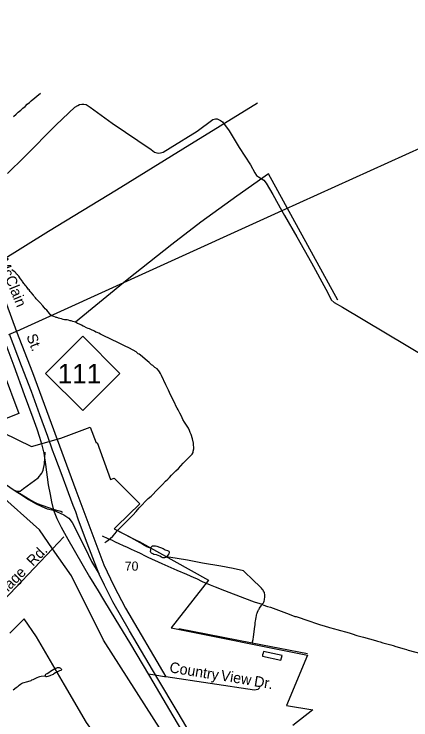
# Model space of a CAD drawing. Extents: x 2260773 to 2342389, y 552869 to 618546.
# Drawn here: x 2319547 to 2323106, y 585022 to 591346 of the extents above; entities that cross this region are included whole.
import ezdxf

# ---------------------------------------------------------------- set-up
doc = ezdxf.new("R2010")
doc.units = 0
for name, color, linetype in [('Exist Boundary Political City Limit New', 7, 'Continuous'), ('Exist Boundary Political Urban Extension UEB', 7, 'Continuous'), ('Exist Hydrographic Misc Water Feature', 7, 'Continuous'), ('Exist Road Non-System Type 51', 7, 'Continuous'), ('Exist Road Non-System Type 51 Label', 7, 'Continuous'), ('Exist Road Primary NC Shield CELL', 7, 'Continuous'), ('Exist Road Primary NC Shield Number Label', 7, 'Continuous'), ('Exist Road Primary US Attributed', 7, 'Continuous'), ('Exist Road Primary US Divided Attributed', 7, 'Continuous'), ('Exist Road Primary US Label', 7, 'Continuous'), ('Exist Road Primary US Service Attributed', 7, 'Continuous'), ('Exist Utilities Electrical Transmission Line', 7, 'Continuous'), ('Map Preparation Boundary City Limit Buffer Line', 7, 'Continuous')]:
    doc.layers.add(name, color=color, linetype=linetype)

msp = doc.modelspace()

# ---------------------------------------------------------------- linework, layer by layer
at = {"layer": 'Exist Boundary Political City Limit New'}
for points in [[(2319448, 588142), (2319591, 587765.9), (2319314.2, 587660.8), (2319704, 587470.7), (2319966.8, 587545.6), (2320229.8, 587643.9), (2320282, 587504.8), (2320292.5, 587508.7), (2320412.5, 587175.7), (2320445.8, 587187.9), (2320673.8, 586956.9), (2320470, 586759.1), (2320444.2, 586733.9), (2320530.2, 586690.3), (2320648, 586630.5), (2320668.5, 586620.1), (2321291.5, 586272.8), (2320957.2, 585848.2), (2322179, 585601.2), (2321990.5, 585150.4), (2322227, 585112.8), (2322047.8, 584972.3)], [(2320227, 584955.4), (2320197, 585000), (2320000, 585335.8), (2319747.2, 585767.2), (2319637.2, 585927.8), (2319606.2, 585896.3), (2319587.5, 585877.4), (2319572.8, 585862.6), (2319509, 585798.1)]]:
    msp.add_lwpolyline(points, dxfattribs=at)
at = {"layer": 'Exist Boundary Political Urban Extension UEB'}
for points in [[(2319892.5, 586555.7), (2319774.2, 586724.7), (2319403.7, 587054), (2319053.7, 587280.4), (2318952.2, 587339.9)], [(2321167.9, 584455.3), (2320350.6, 585736.8), (2320062.4, 586313.1), (2319892.5, 586555.7)]]:
    msp.add_lwpolyline(points, dxfattribs=at)
at = {"layer": 'Exist Hydrographic Misc Water Feature'}
for p, q in [((2321681.3, 585709), (2321026, 585837.6)), ((2322180, 585612.5), (2321681.3, 585709))]:
    msp.add_line(p, q, dxfattribs=at)
for points in [[(2319543.2, 590429.6), (2319566.8, 590449.5), (2319584.8, 590465.9), (2319606.6, 590484.1), (2319626.1, 590504.3), (2319646.4, 590518.3), (2319665.8, 590538.8), (2319685.5, 590552.9), (2319701.5, 590569.2), (2319782.7, 590638)], [(2321731.1, 590546.8), (2321059.6, 590136.1), (2320465.7, 589769.6), (2319856.3, 589397.4), (2319417.3, 589124.8)], [(2322449.6, 588783.7), (2321829.3, 589914.3), (2321545.6, 589713.3), (2321222.8, 589482.1), (2320960.7, 589281.4), (2320560.5, 588963.4), (2320097.1, 588584.4)], [(2320097.1, 588584.4), (2320084.6, 588588.5), (2320072.9, 588591.9), (2320058.7, 588598.1), (2320050.5, 588597.7), (2320034.5, 588603.7), (2320024.7, 588605.6), (2320000.7, 588607.2), (2319986.5, 588609.3), (2319972.6, 588615.1), (2319958.9, 588618.8), (2319944.5, 588622.6), (2319938.6, 588624.7), (2319930.4, 588626.7), (2319924.2, 588628.4), (2319918.3, 588630.6), (2319904.3, 588636.3), (2319886.1, 588641.9), (2319874.2, 588651.8), (2319866.2, 588661.9), (2319853.9, 588677.6), (2319841.8, 588691.6), (2319827.4, 588705.5), (2319817.4, 588717.1), (2319805.3, 588731.1), (2319777.2, 588760.9), (2319764.7, 588772.9), (2319746.6, 588794.7), (2319738.4, 588804.4), (2319728.6, 588816), (2319720.4, 588828.2), (2319700.1, 588852), (2319691.9, 588861.7), (2319682, 588873.8), (2319674, 588881.4), (2319663.6, 588895.6), (2319655.8, 588907.3), (2319649.4, 588915.5), (2319641.2, 588925.3), (2319635.3, 588933.1), (2319623.2, 588949.1), (2319619.1, 588955), (2319604.9, 588974.9), (2319598.6, 588982.8), (2319588.5, 588996.5), (2319578.7, 589008.5), (2319570.1, 589016.3), (2319562.5, 589026.4), (2319556.3, 589032.2), (2319548.1, 589040.3), (2319526.2, 589055.7)], [(2320474.6, 586717.5), (2320545.7, 586790.3), (2320579.6, 586822.5), (2320611.1, 586856.7), (2320642.9, 586889.3), (2320670.4, 586921.2), (2320749.7, 587004.2), (2320775.6, 587026.6), (2320836.5, 587089.2), (2320858.4, 587111.5), (2320877.9, 587131.7), (2320903.9, 587159.8), (2320925.7, 587178), (2320941.1, 587194.3), (2320958.9, 587214.4), (2320996.8, 587252.9), (2321020.6, 587273.2), (2321063.9, 587321.5), (2321123.4, 587382.3), (2321131.3, 587392), (2321137.1, 587396.4), (2321143.2, 587402.4), (2321153.1, 587418.3), (2321154.3, 587428.3), (2321158.4, 587450.4), (2321160.3, 587466.3), (2321156, 587484.4), (2321156, 587502.3), (2321147.5, 587540.4), (2321134.8, 587580), (2321126.8, 587597.9), (2321120.9, 587613.8), (2321110.6, 587636), (2321092.4, 587663.5), (2321075.8, 587689.5), (2321061.4, 587713.2), (2321047.3, 587742.8), (2321035, 587769), (2321018.8, 587798.7), (2321008.7, 587814.8), (2320998.3, 587836.6), (2320988.2, 587860.4), (2320976.1, 587882.1), (2320941.3, 587953.9), (2320930.8, 587975.7), (2320908, 588025.3), (2320869.5, 588107), (2320863.3, 588118.9), (2320859, 588126.8), (2320852.9, 588140.7), (2320846.9, 588148.5), (2320830.9, 588166.7), (2320810.6, 588178.3), (2320790.8, 588195.9), (2320780.5, 588203.9), (2320770.9, 588211.9), (2320758.4, 588223.5), (2320740.1, 588239.6), (2320679.6, 588288.9), (2320669.6, 588298.5), (2320661.4, 588302.6), (2320651.7, 588310.5), (2320641.1, 588318.6), (2320582.8, 588351.7), (2320539, 588373.3), (2320518.9, 588383.2), (2320460.8, 588412.2), (2320440.3, 588422.2), (2320322, 588476.9), (2320305.8, 588486.7), (2320293.5, 588492.6), (2320279.8, 588496.3), (2320267.9, 588504.1), (2320235.3, 588520), (2320223.4, 588525.8), (2320211.3, 588529.7), (2320197.3, 588535.4), (2320177, 588545.4), (2320167, 588549.3), (2320151.2, 588559), (2320145, 588562.8), (2320135, 588566.7), (2320124.5, 588570.7), (2320117, 588572.7), (2320106.9, 588578.6), (2320097.1, 588584.4)], [(2320403.6, 586640.6), (2320407.5, 586646.9), (2320433.4, 586669), (2320453.2, 586691.1), (2320470.9, 586715.6), (2320474.6, 586717.5)], [(2320474.6, 586717.5), (2320595.3, 586656.7), (2320701.6, 586597.8), (2320738.1, 586576.4), (2320750.2, 586570.6), (2320776.6, 586560.9)], [(2320337.4, 586670), (2320387.6, 586646.6), (2320403.6, 586640.6)], [(2320359.7, 586610.3), (2320379.8, 586622.7), (2320403.6, 586640.6)], [(2320403.6, 586640.6), (2320421.7, 586635), (2320454.1, 586617.2), (2320486.3, 586603.4), (2320525.8, 586584), (2320562.3, 586568.5), (2320596.4, 586550.7), (2320650.3, 586527.2), (2320673.1, 586517.7), (2320729.2, 586490.2), (2320747.1, 586480.6), (2320871.5, 586423.8), (2321006.5, 586363.3), (2321092.6, 586326.4), (2321160.7, 586297.1), (2321182.8, 586287.3), (2321235.3, 586262), (2321305.6, 586232.7), (2321351.6, 586213.3), (2321434.4, 586182.1), (2321614.9, 586112), (2321701.2, 586079.1), (2321773.4, 586057.7)], [(2320776.6, 586560.9), (2320777.8, 586570.9), (2320782.3, 586574.7), (2320790.1, 586580.8), (2320798.1, 586582.8), (2320816.2, 586581.3), (2320828.3, 586577.5), (2320884.3, 586556.1), (2320902.1, 586546.1), (2320924.5, 586540.3), (2320930.2, 586536.6), (2320936.3, 586532.4), (2320938.6, 586528.4), (2320938.6, 586520.3), (2320934.9, 586510.4), (2320924.9, 586498.5), (2320915.2, 586484.1)], [(2320915.2, 586484.1), (2320911.1, 586478.2), (2320903.1, 586476.2), (2320895.1, 586474.1), (2320881.2, 586473.8), (2320868.9, 586479.7), (2320854.9, 586487.5), (2320824.6, 586499.4), (2320800.8, 586504.9), (2320790.8, 586510.9), (2320780.9, 586514.9), (2320772.3, 586522.6), (2320770.7, 586530.6), (2320772.3, 586544.6), (2320776.6, 586560.9)], [(2321773.4, 586057.7), (2321783.4, 586070), (2321786.9, 586078), (2321790.8, 586085.9), (2321792.6, 586097.8), (2321796.5, 586128.1), (2321796.3, 586139.8), (2321792.2, 586163.9), (2321785.7, 586175.9), (2321782, 586183.8), (2321775.6, 586191.6), (2321765.8, 586203.6), (2321745.3, 586223.4), (2321697.1, 586268.7), (2321606, 586357.8), (2321511.7, 586378.9), (2321401.8, 586399.5), (2321237.4, 586425.9), (2321103.3, 586452.1), (2321011.2, 586469.3), (2320915.2, 586484.1)], [(2321681.3, 585709), (2321690.3, 585740.9), (2321694.4, 585765.1), (2321707.5, 585859.2), (2321709, 585873.2), (2321711, 585891.1), (2321712.9, 585909.1), (2321714.9, 585921.3), (2321718.4, 585943.1), (2321720.7, 585953.3), (2321722.3, 585961.1), (2321724.2, 585971.4), (2321726.4, 585977.2), (2321729.7, 585987.2), (2321735.8, 586001.3), (2321739.9, 586007.6), (2321745.5, 586013.6), (2321749.4, 586021.6), (2321763.3, 586043.8), (2321767.6, 586051.7), (2321773.4, 586057.7)], [(2321773.4, 586057.7), (2321779.1, 586054), (2321819.3, 586038.2), (2321847.4, 586030.8), (2321989.9, 585978.1), (2322015.9, 585968.5), (2322066.4, 585949.1), (2322077.9, 585947), (2322190.4, 585908.5), (2322261, 585885), (2322278.8, 585879.5), (2322296.9, 585873.5), (2322329.3, 585863.7), (2322375, 585850.4), (2322421.1, 585839), (2322441.4, 585833.1), (2322553.6, 585802.4), (2322579.6, 585792.8), (2322622.1, 585779.2), (2322644, 585773.4), (2322679.9, 585761.9), (2322788.2, 585733.1), (2322808.1, 585727.2), (2322830, 585721.5), (2322854.2, 585713.8), (2322878.4, 585707.7), (2322926.2, 585694.4), (2322946.5, 585688.5), (2322970.7, 585680.8), (2323046.7, 585657.6), (2323066.6, 585651.8), (2323083, 585648.1), (2323195.4, 585615.4)], [(2321952.2, 585600.1), (2321785.7, 585634.1), (2321781.6, 585620.1), (2321775.8, 585606), (2321776.2, 585592.1), (2321940.5, 585556.1), (2321952.2, 585600.1)], [(2319829.1, 585415.2), (2319827.2, 585419.1), (2319833, 585431.2), (2319845.1, 585437.1), (2319858.6, 585447.6), (2319872.7, 585457.7), (2319904.1, 585476), (2319912.5, 585480.1), (2319922.6, 585484.2), (2319930.4, 585488.3), (2319936.3, 585490.3), (2319944.3, 585492.3), (2319950.2, 585492.2), (2319962.6, 585486.8), (2319968.3, 585478.5), (2319972.4, 585474.7), (2319968.7, 585464.8), (2319954.8, 585460.4), (2319942.7, 585454.5), (2319930.6, 585448.2), (2319918.9, 585442.2), (2319904.7, 585433.8), (2319896.9, 585429.7), (2319889.1, 585426), (2319874.8, 585419.6), (2319867, 585415.5), (2319859, 585413.5), (2319851, 585411.5), (2319837.1, 585407.1), (2319830.9, 585409.2), (2319829.1, 585415.2)], [(2319540.3, 585292.4), (2319566.2, 585312.4), (2319582.4, 585324.6), (2319593.9, 585332.6), (2319604.1, 585340.8), (2319614.2, 585347), (2319625.7, 585352.9), (2319638, 585357.2), (2319659.7, 585363.2), (2319669.9, 585365.4), (2319679.6, 585367.5), (2319691.7, 585371.8), (2319699.7, 585375.9), (2319707.5, 585379.9), (2319717.5, 585384.1), (2319729.2, 585390.1), (2319737.6, 585394.1), (2319755, 585402.4), (2319769.2, 585408.4), (2319779, 585410.6), (2319791.1, 585412.8), (2319829.1, 585415.2)]]:
    msp.add_lwpolyline(points, dxfattribs=at)
at = {"layer": 'Exist Road Non-System Type 51'}
for p, q in [((2319892.5, 586555.7), (2319992.4, 586660.8)), ((2319276.8, 585907.8), (2319892.5, 586555.7)), ((2320809, 585421.8), (2320751.7, 585430.3)), ((2320895.3, 585408.9), (2320809, 585421.8)), ((2320907.2, 585407.2), (2320895.3, 585408.9))]:
    msp.add_line(p, q, dxfattribs=at)
for points in [[(2319486.7, 589916.4), (2319641.8, 590067.3), (2319924.1, 590352.7), (2320091.2, 590511), (2320117.8, 590527.2), (2320134, 590534.6), (2320154.7, 590539.1), (2320173.9, 590539.1), (2320194.6, 590534.6), (2320230.1, 590512.4), (2320428.2, 590367.5), (2320777.7, 590131.6), (2320807.3, 590109.4), (2320826.5, 590102), (2320842.7, 590099.1), (2320860.5, 590102), (2320884.1, 590107.9), (2320947.7, 590146.4), (2321188.6, 590295.8), (2321331.2, 590400), (2321354.9, 590407.4), (2321369.6, 590407.4), (2321381.5, 590401.5), (2321399.2, 590392.6), (2321416.9, 590379.3), (2321476.1, 590299.5), (2321566.2, 590150.1), (2321668.2, 589996.3), (2321706.6, 589922.3), (2321722.9, 589898.7), (2321739.1, 589886.8), (2321762.8, 589873.5), (2321786.4, 589857.3), (2321807.1, 589830.6), (2321869.2, 589728.6), (2321949.7, 589582.5)], [(2321949.7, 589582.5), (2321972.7, 589540.8), (2322083.5, 589350), (2322213.6, 589116.3), (2322343.3, 588880.1), (2322372.1, 588824.6), (2322392.1, 588786.9), (2322418.7, 588760.3), (2322491.8, 588720.3), (2322877.6, 588489.6), (2323265.6, 588258.9)], [(2319801.8, 587244), (2319808.7, 587260.3), (2319819.4, 587315.3), (2319825.5, 587419.8)], [(2319558.2, 587075.4), (2319587.2, 587072.3), (2319601, 587072.3), (2319633, 587093.7), (2319762.8, 587191.5), (2319796.4, 587231.2), (2319801.8, 587244)], [(2319899.4, 586907.5), (2319756.8, 586957.6), (2319688.4, 586992.8), (2319558.2, 587075.4)], [(2319980.8, 586881.4), (2319965.8, 586888.6), (2319941.3, 586895.2), (2319899.4, 586907.5)], [(2321751.9, 585310.8), (2321732.7, 585294.5), (2321703.1, 585288.6), (2320907.2, 585407.2)]]:
    msp.add_lwpolyline(points, dxfattribs=at)
at = {"layer": 'Exist Road Primary NC Shield CELL'}
msp.add_lwpolyline([(2319829.3, 588126.2), (2320162.3, 588459.2), (2320495.3, 588126.2), (2320162.3, 587793.2)], close=True, dxfattribs=at)
at = {"layer": 'Exist Road Primary US Attributed'}
for points in [[(2318251.8, 587914.8), (2318327.1, 587858.3), (2318372, 587827.3), (2318422.6, 587792.4), (2318758.4, 587579.5), (2319016.5, 587430.5), (2319362.2, 587207.1), (2319558.2, 587075.4), (2319619.6, 587035.9), (2319677, 586997.4), (2319744.9, 586958.9), (2319794.7, 586933.9), (2319844.6, 586913.5), (2319901.2, 586899.9)], [(2319901.2, 586899.9), (2319992.6, 586860.7), (2320037.9, 586828.9), (2320068.1, 586791.2), (2320185.9, 586560), (2320241.7, 586442.2), (2320311.2, 586327.4)]]:
    msp.add_lwpolyline(points, dxfattribs=at)
at = {"layer": 'Exist Road Primary US Divided Attributed'}
for points in [[(2318372.4, 591066), (2318646.9, 590460.3), (2318804.3, 590113), (2318910.9, 589866.2), (2319020, 589594.6), (2319042.3, 589537.5), (2319094.3, 589399.9), (2319226.9, 589042.7), (2319323.6, 588790.9), (2319433.9, 588493.3), (2319456.2, 588432.5), (2319544.3, 588193.2), (2319637.2, 587938.9), (2319715.9, 587727.5), (2319750.7, 587629.3), (2319774.8, 587553.8), (2319792.9, 587494.9), (2319812.9, 587412.1), (2319828.7, 587310.1), (2319853.6, 587126.6), (2319871.8, 587042.7), (2319883.1, 586974.7), (2319901.2, 586899.9)], [(2320311.2, 586327.4), (2320253.8, 586475.4), (2320187.4, 586644.6), (2320122.4, 586819.9), (2320099.8, 586884.8), (2320077.1, 586943.8), (2320034.9, 587057.1), (2319977.5, 587211.2), (2319914.1, 587383.4), (2319892.6, 587439), (2319848.8, 587561.3), (2319778.5, 587755.4), (2319702.9, 587963.7), (2319613.7, 588193.2), (2319507.1, 588477.2)], [(2319901.2, 586899.9), (2319929.1, 586827.4), (2319968.4, 586747.4), (2320028.8, 586641.6), (2320222.1, 586304.7), (2320302.1, 586177.8), (2320349.9, 586096.4), (2320459.1, 585916.9), (2320582.3, 585714), (2320761, 585414.6), (2320971.2, 585059.5), (2321213.8, 584648.7)], [(2322644.5, 582899.3), (2322615.7, 582917.3), (2322541.3, 582970.7), (2322512.8, 582991.8), (2322431, 583061.2), (2322320.7, 583154.2), (2322200.5, 583265.8), (2322067.8, 583406), (2321961.2, 583536.2), (2321878.2, 583650.3), (2321803.8, 583763.2), (2321724.5, 583893.4), (2321637.7, 584041), (2321558.4, 584179.9), (2321467.9, 584333.7), (2321342.7, 584540.8), (2321233.7, 584719.4), (2321018, 585085.2), (2320827.3, 585405), (2320582.3, 585818.6), (2320434.1, 586080.8), (2320358, 586227.7), (2320311.2, 586327.4)]]:
    msp.add_lwpolyline(points, dxfattribs=at)
at = {"layer": 'Exist Road Primary US Service Attributed'}
msp.add_lwpolyline([(2318534.6, 591345.6), (2318577.5, 591307.6), (2318597.8, 591274.3), (2318605, 591243.8), (2318609.4, 591196), (2318592, 591129.4), (2318574.6, 591044.7), (2318573.2, 590986.8), (2318581.9, 590936.1), (2318712.1, 590639.2), (2318923.5, 590173.5), (2319082.7, 589799.8), (2319433.5, 588868.4), (2319567.8, 588503), (2319712.3, 588134.2), (2320101.7, 587079.8), (2320353.5, 586410.7), (2320441.8, 586222.4), (2320546, 586022.5), (2320907.2, 585407.2)], dxfattribs=at)
at = {"layer": 'Exist Utilities Electrical Transmission Line'}
for p, q in [((2321949.7, 589582.5), (2319567.8, 588503)), ((2319558.8, 588498.9), (2319497, 588470.9)), ((2319567.8, 588503), (2319558.8, 588498.9))]:
    msp.add_line(p, q, dxfattribs=at)
msp.add_lwpolyline([(2323618.1, 590537.3), (2323691.8, 590372.1), (2321949.7, 589582.5)], dxfattribs=at)
at = {"layer": 'Map Preparation Boundary City Limit Buffer Line'}
for points in [[(2319448, 588142), (2319591, 587765.9), (2319314.2, 587660.8), (2319704, 587470.7), (2319966.8, 587545.6), (2320229.8, 587643.9), (2320282, 587504.8), (2320292.5, 587508.7), (2320412.5, 587175.7), (2320445.8, 587187.9), (2320673.8, 586956.9), (2320470, 586759.1), (2320444.2, 586733.9), (2320530.2, 586690.3), (2320648, 586630.5), (2320668.5, 586620.1), (2321291.5, 586272.8), (2320957.2, 585848.2), (2322179, 585601.2), (2321990.5, 585150.4), (2322227, 585112.8), (2322047.8, 584972.3)], [(2320227, 584955.4), (2320197, 585000), (2320000, 585335.8), (2319747.2, 585767.2), (2319637.2, 585927.8), (2319606.2, 585896.3), (2319587.5, 585877.4), (2319572.8, 585862.6), (2319509, 585798.1)]]:
    msp.add_lwpolyline(points, dxfattribs=at)

# ---------------------------------------------------------------- texts
at = {"layer": 'Exist Road Non-System Type 51 Label'}
for s, rotation, p in [('Rd.', 45.61828, (2319716.6, 586392.9)), ('Carriage', 45.61828, (2319320.9, 585988.6)), ('Country', 350.63693, (2320936, 585449)), ('View', 350.63693, (2321395.7, 585376.2)), ('Dr.', 350.63693, (2321694.6, 585324.2))]:
    msp.add_text(s, height=95, rotation=rotation, dxfattribs=at).set_placement(p)
at = {"layer": 'Exist Road Primary NC Shield Number Label'}
msp.add_text('111', height=175, dxfattribs=at).set_placement((2319938.4, 588036.4))
at = {"layer": 'Exist Road Primary US Label'}
for s, rotation, p in [('McClain', 292.16128, (2319401.7, 589136.3)), ('St.', 291.48011, (2319655.6, 588459.7))]:
    msp.add_text(s, height=95, rotation=rotation, dxfattribs=at).set_placement(p)
msp.add_text('70', height=82.02, dxfattribs=at).set_placement((2320540.4, 586358.9))

doc.saveas('drawing.dxf')
